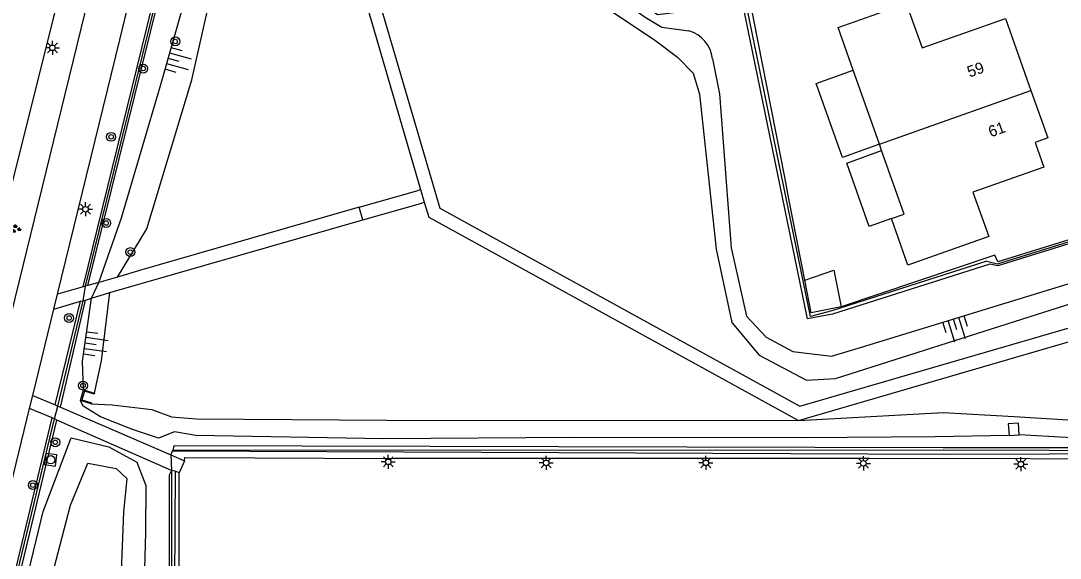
# Model space of a CAD drawing. Extents: x 125000 to 129004, y 397500 to 399008.
# Drawn here: x 126894 to 126986.7, y 398295.3 to 398343.2 of the extents above; entities that cross this region are included whole.
import ezdxf

# ---------------------------------------------------------------- set-up
doc = ezdxf.new("R2010")
doc.units = 0
for name, color, linetype in [('gg-afsc-faunaraster', 7, 'Continuous'), ('gg-afsc-hekwerk', 7, 'Continuous'), ('gg-afsc-lijn faunaraster', 7, 'Continuous'), ('gg-afsc-muur', 7, 'Continuous'), ('gg-anno-huisnummerreeks BGT', 7, 'Continuous'), ('gg-bbg-bijgebouw', 7, 'Continuous'), ('gg-bbg-hoofdgebouw', 7, 'Continuous'), ('gg-bbg-luifel en loopbrug', 7, 'Continuous'), ('gg-bbg-tussenscheiding', 7, 'Continuous'), ('gg-knt-BGT kruinlijn', 7, 'Continuous'), ('gg-knt-bovenkant onderkant talud', 7, 'Continuous'), ('gg-knt-verharding', 7, 'Continuous'), ('gg-kwrk-kunstwerk niveau 01', 7, 'Continuous'), ('gg-kwrk-uitstroombak niveau min 01', 7, 'Continuous'), ('gt-grn-groengrens', 7, 'Continuous'), ('gt-symb-boom', 7, 'Continuous'), ('gt-symb-groenvak', 7, 'Continuous'), ('gt-symb-lichtmast', 7, 'Continuous'), ('gt-symb-rioolschacht', 7, 'Continuous'), ('gt-symb-talud symbool', 7, 'Continuous')]:
    doc.layers.add(name, color=color, linetype=linetype)

# ---------------------------------------------------------------- blocks, each defined once
blk = doc.blocks.new('gt0-TALUD_1')
at = {"layer": 'gt-symb-talud symbool'}
for p, q in [((-1, -1), (-1, 0)), ((-0.5, -2), (-0.5, 0)), ((0, -1), (0, 0)), ((0.5, -2), (0.5, 0)), ((1, -1), (1, 0))]:
    blk.add_line(p, q, dxfattribs=at)
blk = doc.blocks.new('gt0-LMAST')
at = {"layer": 'gt-symb-lichtmast'}
for p, q in [((-0.182, 0.173), (-0.447, 0.438)), ((-0.005, 0.246), (-0.005, 0.621)), ((0.172, 0.173), (0.437, 0.438)), ((-0.255, -0.004), (-0.63, -0.004)), ((-0.182, -0.181), (-0.447, -0.446)), ((-0.005, -0.254), (-0.005, -0.629)), ((0.437, -0.446), (0.172, -0.181)), ((0.245, -0.004), (0.62, -0.004))]:
    blk.add_line(p, q, dxfattribs=at)
blk.add_circle((-0.005, -0.004), 0.25, dxfattribs=at)
blk = doc.blocks.new('gt0-BOOM')
at = {"layer": 'gt-symb-boom'}
for radius in [0.4, 0.2]:
    blk.add_circle((0, 0), radius, dxfattribs=at)
blk = doc.blocks.new('gt0-RS')
at = {"layer": 'gt-symb-rioolschacht'}
blk.add_lwpolyline([(-0.5, -0.5), (0.5, -0.5), (0.5, 0.5), (-0.5, 0.5)], close=True, dxfattribs=at)
blk.add_circle((0, 0), 0.375, dxfattribs=at)
blk = doc.blocks.new('gt0-GRVAK')
at = {"layer": 'gt-symb-groenvak'}
for p, q in [((-0.11, 0.189), (-0.228, 0.24)), ((-0.182, 0.153), (0.088, 0.153)), ((-0.091, 0.211), (-0.156, 0.322)), ((-0.047, 0.214), (-0.047, 0.393)), ((-0.004, 0.211), (0.061, 0.322)), ((0.015, 0.189), (0.133, 0.24)), ((0.262, -0.052), (0.197, 0.059)), ((0.305, -0.049), (0.305, 0.13)), ((0.349, -0.052), (0.414, 0.059)), ((-0.245, -0.228), (-0.363, -0.177)), ((-0.318, -0.264), (-0.047, -0.264)), ((-0.226, -0.206), (-0.291, -0.095)), ((-0.183, -0.203), (-0.183, -0.024)), ((-0.139, -0.206), (-0.074, -0.095)), ((-0.12, -0.228), (-0.002, -0.177)), ((0.243, -0.074), (0.125, -0.023)), ((0.17, -0.11), (0.441, -0.11)), ((0.368, -0.074), (0.486, -0.023))]:
    blk.add_line(p, q, dxfattribs=at)

msp = doc.modelspace()

# ---------------------------------------------------------------- linework, layer by layer
at = {"layer": 'gg-afsc-faunaraster'}
for p, q in [((126899.806, 398319.564), (126910.315, 398362.118)), ((126897.338, 398308.877), (126899.604, 398318.281)), ((126907.536, 398304.866), (126907.425, 398304.553)), ((126907.591, 398304.919), (126907.536, 398304.866)), ((126907.477, 398303.145), (126907.493, 398272.987))]:
    msp.add_line(p, q, dxfattribs=at)
for points in [[(126980.188, 398321.797), (126966.358, 398317.384), (126964.463, 398316.885), (126958.652, 398345.208)], [(126980.188, 398321.797), (126981.133, 398321.579), (126996.877, 398326.442)], [(126907.31, 398251.333), (126906.97, 398242.289), (126887.44, 398247.655), (126885.848, 398249.966), (126884.81, 398252.837), (126884.661, 398255.238), (126885.041, 398257.888), (126887.347, 398267.74), (126897.029, 398307.764)], [(127004.659, 398304.863), (126976.29, 398304.951), (126907.591, 398304.919)]]:
    msp.add_lwpolyline(points, dxfattribs=at)
at = {"layer": 'gg-afsc-hekwerk'}
for p, q in [((126962.172, 398329.297), (126959.022, 398345.298)), ((126963.95, 398320.116), (126962.53, 398327.348))]:
    msp.add_line(p, q, dxfattribs=at)
msp.add_lwpolyline([(126997.01, 398326.652), (126981.173, 398321.746), (126980.907, 398322.343)], dxfattribs=at)
at = {"layer": 'gg-afsc-lijn faunaraster'}
for p, q in [((126899.604, 398318.281), (126899.806, 398319.564)), ((126897.029, 398307.764), (126897.338, 398308.877)), ((126907.425, 398304.553), (126907.477, 398303.145))]:
    msp.add_line(p, q, dxfattribs=at)
at = {"layer": 'gg-afsc-muur'}
for p, q in [((126962.53, 398327.348), (126962.172, 398329.297)), ((126980.907, 398322.343), (126967.205, 398317.742))]:
    msp.add_line(p, q, dxfattribs=at)
at = {"layer": 'gg-bbg-bijgebouw'}
for points in [[(126963.95, 398320.116), (126966.546, 398321.017), (126967.205, 398317.742)], [(126967.205, 398317.742), (126964.535, 398317.205), (126963.95, 398320.116)]]:
    msp.add_lwpolyline(points, dxfattribs=at)
at = {"layer": 'gg-bbg-hoofdgebouw'}
for p, q in [((126970.612, 398332.223), (126968.273, 398338.821)), ((126970.813, 398331.656), (126970.612, 398332.223))]:
    msp.add_line(p, q, dxfattribs=at)
for points in [[(126968.273, 398338.821), (126966.921, 398342.634), (126972.995, 398344.777), (126974.425, 398340.81), (126981.846, 398343.443), (126984.126, 398337.024)], [(126984.126, 398337.024), (126985.632, 398332.784), (126984.502, 398332.378), (126985.277, 398330.182), (126978.956, 398327.955), (126980.378, 398324.003), (126973.16, 398321.437), (126971.698, 398325.597)], [(126971.698, 398325.597), (126972.818, 398326.001), (126970.813, 398331.656)]]:
    msp.add_lwpolyline(points, dxfattribs=at)
at = {"layer": 'gg-bbg-luifel en loopbrug'}
for points in [[(126970.612, 398332.223), (126967.313, 398331.053), (126964.974, 398337.651), (126968.273, 398338.821)], [(126971.698, 398325.597), (126969.708, 398324.898), (126967.703, 398330.553), (126970.813, 398331.656)]]:
    msp.add_lwpolyline(points, dxfattribs=at)
at = {"layer": 'gg-bbg-tussenscheiding'}
msp.add_line((126970.612, 398332.223), (126984.126, 398337.024), dxfattribs=at)
at = {"layer": 'gg-knt-BGT kruinlijn'}
for points in [[(126901.004, 398319.905), (126903.033, 398325.665), (126906.536, 398337.556), (126909.647, 398348.554), (126914.08, 398353.544), (126916.785, 398357.428), (126917.541, 398363.967), (126919.026, 398364.599), (126921.75, 398363.157), (126924.594, 398361.344), (126927.67, 398359.714), (126930.624, 398356.921)], [(126931.666, 398356.358), (126936.558, 398352.85), (126949.714, 398343.561), (126951.212, 398342.647), (126953.631, 398342.336)], [(126955.74, 398339.847), (126956.338, 398336.71), (126957.386, 398323), (126958.753, 398316.918), (126960.505, 398315.036), (126962.886, 398313.766), (126966.352, 398313.342), (126969.013, 398314.128), (126989.298, 398320.359), (126993.862, 398321.244), (126996.391, 398320.58), (126998.533, 398319.478), (127000.125, 398316.362)], [(126899.643, 398310.338), (126899.551, 398312.881), (126900.356, 398318.504)], [(127001.177, 398313.152), (127000.224, 398311.051), (126998.05, 398308.727), (126995.014, 398307.296), (126991.471, 398305.866), (126983.088, 398306.326)], [(126982.183, 398306.255), (126975.546, 398306.143), (126963.841, 398306.076), (126943.311, 398306.105), (126926.374, 398305.963), (126909.635, 398306.26), (126907.742, 398306.598), (126906.319, 398306.034), (126904.002, 398306.802), (126901.145, 398307.931), (126899.587, 398308.877), (126899.356, 398309.38)], [(126885.436, 398254.747), (126885.764, 398256.982), (126889.435, 398272.304), (126896.038, 398299.487), (126898.537, 398306.051), (126901.901, 398305.245), (126904.395, 398303.907), (126905.201, 398301.804), (126905.158, 398297.628), (126904.81, 398284.667), (126903.004, 398278.469), (126901.229, 398275.623), (126897.967, 398274.408), (126896.515, 398273.992), (126896.085, 398261.494), (126895.514, 398253.158), (126894.604, 398250.84), (126892.892, 398249.242), (126891.029, 398248.885), (126888.499, 398249.192), (126886.748, 398250.57), (126885.522, 398253.338), (126885.436, 398254.747)]]:
    msp.add_lwpolyline(points, dxfattribs=at)
msp.add_arc((126952.776, 398339.474), 2.987, 7.17783, 73.37326, dxfattribs=at)
at = {"layer": 'gg-knt-bovenkant onderkant talud'}
for points in [[(126902.653, 398320.393), (126905.271, 398324.7), (126909.301, 398337.971), (126911.552, 398347.992), (126915.132, 398352.335), (126918.335, 398357.178), (126918.824, 398360.588), (126918.908, 398361.877), (126921.859, 398360.768), (126925.432, 398358.967)], [(126930.674, 398354.557), (126936.068, 398351.204), (126950.681, 398341.44), (126952.596, 398339.99), (126954.013, 398338.559), (126954.58, 398336.686), (126956.064, 398322.862), (126957.463, 398316.336), (126959.879, 398313.415), (126964.106, 398311.213), (126966.702, 398311.341), (126990.601, 398318.954), (126995.676, 398318.773), (126997.121, 398318.155), (126996.675, 398317.173)], [(126900.601, 398310.051), (126901.22, 398312.932), (126901.966, 398319.004)], [(126900.314, 398309.093), (126902.19, 398308.989), (126905.737, 398308.59), (126907.485, 398307.943), (126909.704, 398307.767), (126926.684, 398307.639), (126963.393, 398307.613), (126976.311, 398308.319), (126982.637, 398307.969), (126991.723, 398307.397), (126993.708, 398308.368), (126996.5, 398310.889), (126997.965, 398312.386), (126999.699, 398312.94)], [(126886.349, 398255.156), (126887.662, 398257.863), (126891.13, 398272.004), (126898.474, 398300.068), (126900.023, 398303.813), (126902.537, 398303.319), (126903.481, 398302.427), (126903.187, 398299.448), (126902.625, 398285.02), (126900.843, 398279.651), (126897.76, 398276.506), (126895.017, 398276.493), (126894.047, 398261.735), (126893.671, 398253.377), (126889.99, 398250.783)]]:
    msp.add_lwpolyline(points, dxfattribs=at)
at = {"layer": 'gg-knt-verharding'}
for p, q in [((126910.032, 398386.057), (126892.828, 398315.688)), ((126901.004, 398319.905), (126900.008, 398319.637)), ((126896.99, 398317.527), (126897.316, 398318.856)), ((126899.613, 398319.504), (126897.316, 398318.856)), ((126899.806, 398319.564), (126899.613, 398319.504)), ((126900.008, 398319.637), (126899.806, 398319.564)), ((126896.99, 398317.527), (126899.369, 398318.241)), ((126899.369, 398318.241), (126899.604, 398318.281)), ((126899.604, 398318.281), (126899.817, 398318.341)), ((126899.817, 398318.341), (126900.356, 398318.504)), ((126895.106, 398309.836), (126896.99, 398317.527)), ((126894.823, 398308.68), (126895.106, 398309.836)), ((126895.106, 398309.836), (126897.107, 398309.01)), ((126884.213, 398265.287), (126894.823, 398308.68)), ((126896.84, 398307.842), (126894.823, 398308.68)), ((126897.107, 398309.01), (126897.338, 398308.877)), ((126897.338, 398308.877), (126897.572, 398308.793)), ((126897.572, 398308.793), (126907.425, 398304.553)), ((126897.029, 398307.764), (126896.84, 398307.842)), ((126897.245, 398307.633), (126897.029, 398307.764)), ((126907.477, 398303.145), (126897.245, 398307.633)), ((126907.425, 398304.553), (126908.646, 398304.006)), ((126908.646, 398304.006), (126908.168, 398302.945)), ((126907.791, 398303.077), (126907.477, 398303.145)), ((126908.168, 398302.945), (126907.791, 398303.077)), ((126908.193, 398272.987), (126908.168, 398302.945))]:
    msp.add_line(p, q, dxfattribs=at)
for points in [[(126889.867, 398315.178), (126890.184, 398316.501), (126903.94, 398371.351)], [(126897.316, 398318.856), (126902.873, 398341.521), (126909.641, 398369.544)], [(126924.223, 398326.623), (126929.37, 398328.078), (126929.676, 398328.196)], [(126924.555, 398325.498), (126929.687, 398326.935), (126930.006, 398327.054)], [(126908.646, 398304.006), (126908.661, 398304.323), (126927.369, 398304.228)], [(127005.53, 398299.086), (126998.36, 398299.053), (126998.372, 398304.164), (126969.718, 398304.229), (126927.369, 398304.228)]]:
    msp.add_lwpolyline(points, dxfattribs=at)
at = {"layer": 'gg-kwrk-kunstwerk niveau 01'}
for p, q in [((126929.676, 398328.196), (126930.006, 398327.054)), ((126924.555, 398325.498), (126924.223, 398326.623)), ((126901.966, 398319.004), (126924.555, 398325.498)), ((126900.356, 398318.504), (126901.004, 398319.905)), ((126902.653, 398320.393), (126901.004, 398319.905)), ((126900.356, 398318.504), (126901.966, 398319.004))]:
    msp.add_line(p, q, dxfattribs=at)
for points in [[(126929.63, 398355.111), (126924.536, 398345.844), (126929.676, 398328.196)], [(126930.674, 398354.557), (126925.8, 398345.704), (126931.404, 398326.526), (126963.522, 398308.89), (126994.067, 398317.768), (126996.675, 398317.173)], [(126924.223, 398326.623), (126904.836, 398321.04), (126902.653, 398320.393)], [(126930.006, 398327.054), (126930.416, 398325.739), (126963.393, 398307.613), (126994.108, 398316.551), (126996.407, 398316.027)]]:
    msp.add_lwpolyline(points, dxfattribs=at)
at = {"layer": 'gg-kwrk-uitstroombak niveau min 01'}
for p, q in [((126899.356, 398309.38), (126899.643, 398310.338)), ((126899.643, 398310.338), (126900.601, 398310.051)), ((126900.314, 398309.093), (126899.356, 398309.38)), ((126982.183, 398306.255), (126983.088, 398306.326))]:
    msp.add_line(p, q, dxfattribs=at)
for points in [[(126900.601, 398310.051), (126900.572, 398309.955), (126899.71, 398310.213), (126899.481, 398309.447), (126900.343, 398309.189), (126900.314, 398309.093)], [(126983.088, 398306.326), (126983.008, 398307.374), (126982.103, 398307.302), (126982.183, 398306.255)]]:
    msp.add_lwpolyline(points, dxfattribs=at)
at = {"layer": 'gt-grn-groengrens'}
for p, q in [((126897.107, 398309.01), (126899.369, 398318.241)), ((126897.572, 398308.793), (126899.817, 398318.341)), ((126907.791, 398303.077), (126907.693, 398272.987))]:
    msp.add_line(p, q, dxfattribs=at)
for points in [[(126899.613, 398319.504), (126910.098, 398362.218), (126910.315, 398362.118)], [(126900.008, 398319.637), (126910.525, 398362.062), (126910.315, 398362.118)], [(126980.46, 398321.544), (126966.428, 398317.071), (126964.191, 398316.668), (126958.442, 398344.709), (126950.832, 398343.77), (126936.397, 398354.148), (126937.319, 398355.452)], [(126996.727, 398326.202), (126981.179, 398321.393), (126980.46, 398321.544)], [(127002.494, 398314.543), (127003.938, 398308.221), (127004.333, 398305.183), (126976.298, 398305.162), (126907.699, 398305.338), (126907.591, 398304.919)], [(126907.51, 398251.333), (126907.223, 398241.987), (126887.273, 398247.389), (126885.609, 398249.89), (126884.577, 398252.657), (126884.428, 398255.24), (126884.816, 398257.887), (126887.172, 398267.755), (126896.84, 398307.842)], [(126907.11, 398251.334), (126906.901, 398242.492), (126887.53, 398247.782), (126886.058, 398250.087), (126884.969, 398252.883), (126884.794, 398255.193), (126885.234, 398257.682), (126897.245, 398307.633)], [(127004.947, 398300.331), (127004.555, 398300.407), (127004.353, 398304.676), (126976.482, 398304.586), (126907.536, 398304.866)], [(126907.477, 398303.145), (126907.284, 398302.739), (126907.293, 398272.987)]]:
    msp.add_lwpolyline(points, dxfattribs=at)

# ---------------------------------------------------------------- block references
at = {"layer": 'gt-symb-boom'}
for p in [(126907.813, 398341.388), (126904.952, 398338.97), (126902.093, 398332.886), (126901.652, 398325.203), (126903.811, 398322.609), (126898.348, 398316.741), (126899.58, 398310.724), (126897.11, 398305.657), (126895.115, 398301.846)]:
    msp.add_blockref('gt0-BOOM', p, dxfattribs=at)
at = {"layer": 'gt-symb-groenvak'}
msp.add_blockref('gt0-GRVAK', (126893.609, 398324.68), dxfattribs=at)
at = {"layer": 'gt-symb-lichtmast'}
for p in [(126896.862, 398340.823), (126899.814, 398326.434), (126926.819, 398303.926), (126940.896, 398303.826), (126955.138, 398303.835), (126969.191, 398303.792), (126983.227, 398303.721)]:
    msp.add_blockref('gt0-LMAST', p, dxfattribs=at)
at = {"layer": 'gt-symb-rioolschacht', "rotation": 172.93185994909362}
msp.add_blockref('gt0-RS', (126896.7, 398304.105), dxfattribs=at)
at = {"layer": 'gt-symb-talud symbool'}
for p, xscale, yscale, rotation in [((126907.19, 398339.867), 1.0004049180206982, 1.0004049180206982, 74.28274755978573), ((126977.226, 398316.651), 0.9996849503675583, 0.9996849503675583, 16.8035480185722), ((126899.783, 398314.498), 0.9998499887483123, 0.9998499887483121, 81.9509382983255)]:
    msp.add_blockref('gt0-TALUD_1', p, dxfattribs=dict(at, xscale=xscale, yscale=yscale, rotation=rotation))

# ---------------------------------------------------------------- texts
at = {"layer": 'gg-anno-huisnummerreeks BGT'}
for s, p in [('59', (126978.652, 398338.163)), ('61', (126980.545, 398332.833))]:
    msp.add_text(s, height=1, rotation=19.6, dxfattribs=at).set_placement(p)

doc.saveas('drawing.dxf')
